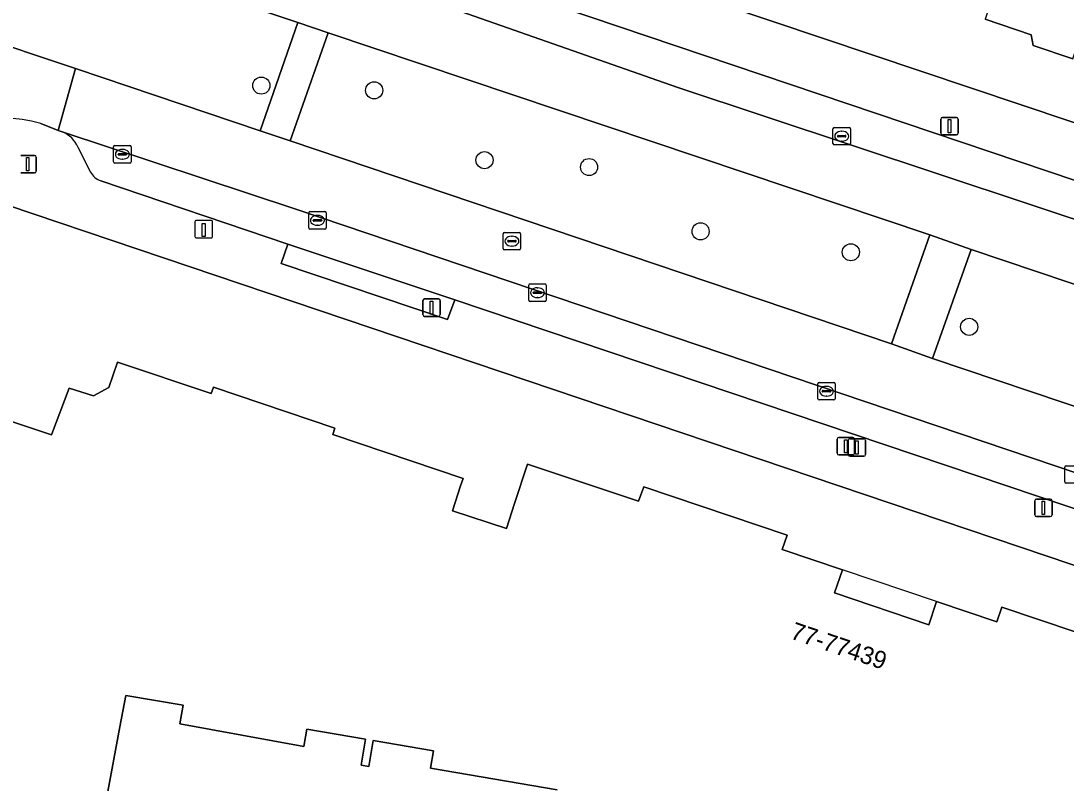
# Model space of a CAD drawing. Extents: x 158086 to 159499, y 382904 to 383981.
# Drawn here: x 158597.7 to 158657.5, y 383327.2 to 383370.7 of the extents above; entities that cross this region are included whole.
import ezdxf

# ---------------------------------------------------------------- set-up
doc = ezdxf.new("R2010")
doc.units = 0
for name, color, linetype in [('IMGEO_Berm_groen', 7, 'Continuous'), ('IMGEO_Boom', 7, 'Continuous'), ('IMGEO_Erf', 7, 'Continuous'), ('IMGEO_Kolk', 7, 'Continuous'), ('IMGEO_Laadpaal', 7, 'Continuous'), ('IMGEO_Lichtmast', 7, 'Continuous'), ('IMGEO_Pand', 7, 'Continuous'), ('IMGEO_Pand_nummerreeks', 7, 'Continuous'), ('IMGEO_Pand_overbouw', 7, 'Continuous'), ('IMGEO_Parkeervlak_open', 7, 'Continuous'), ('IMGEO_Rijbaan_lokaal_gesloten', 7, 'Continuous'), ('IMGEO_Rijbaan_lokaal_open', 7, 'Continuous'), ('IMGEO_Rioolput', 7, 'Continuous'), ('IMGEO_Verkeersbordpaal', 7, 'Continuous'), ('IMGEO_Voetpad_open', 7, 'Continuous')]:
    doc.layers.add(name, color=color, linetype=linetype)

msp = doc.modelspace()

# ---------------------------------------------------------------- linework, layer by layer
at = {"layer": 'IMGEO_Berm_groen'}
for points in [[(158613.546, 383370.64), (158599.137, 383375.485), (158596.774, 383376.209), (158594.899, 383369.991), (158600.838, 383368.016), (158611.395, 383364.454)], [(158615.282, 383370.057), (158613.122, 383363.871), (158647.48, 383352.279), (158649.662, 383358.496)], [(158652.025, 383357.663), (158649.826, 383351.432), (158681.602, 383340.734), (158683.764, 383346.986)]]:
    msp.add_lwpolyline(points, close=True, dxfattribs=at)
at = {"layer": 'IMGEO_Boom'}
for centre in [(158611.464, 383367.033), (158617.912, 383366.762), (158624.218, 383362.771), (158630.195, 383362.377), (158636.568, 383358.703), (158645.152, 383357.508), (158651.913, 383353.245)]:
    msp.add_circle(centre, 0.489, dxfattribs=at)
at = {"layer": 'IMGEO_Erf'}
for points in [[(158596.53, 383385.454), (158632.176, 383373.566), (158717.275, 383344.991)], [(158657.835, 383368.561), (158655.573, 383369.327), (158655.453, 383369.93), (158652.826, 383370.82)], [(158687.448, 383324.971), (158688.925, 383329.143), (158595.466, 383360.699)], [(158596.791, 383347.973), (158599.482, 383347.068), (158600.481, 383349.74), (158601.866, 383349.304), (158602.743, 383349.778), (158603.237, 383351.22), (158608.608, 383349.445), (158608.724, 383349.795), (158615.662, 383347.463), (158615.547, 383347.092), (158622.991, 383344.58), (158622.854, 383344.163), (158622.385, 383342.738), (158625.473, 383341.723), (158625.942, 383343.148), (158626.684, 383345.404), (158633.011, 383343.277), (158633.317, 383344.106), (158641.522, 383341.346), (158641.236, 383340.519), (158644.68, 383339.353), (158644.212, 383338.04), (158649.601, 383336.224), (158650.045, 383337.545), (158653.5, 383336.383), (158653.783, 383337.224), (158662.157, 383334.407)], [(158628.366, 383326.788), (158621.14, 383328.023), (158621.308, 383329.012), (158617.854, 383329.603), (158617.6, 383328.118), (158617.164, 383328.192), (158617.417, 383329.677), (158614.072, 383330.248), (158613.902, 383329.258), (158606.813, 383330.558), (158607.005, 383331.621), (158603.718, 383332.17), (158603.385, 383330.387), (158601.412, 383319.807)]]:
    msp.add_lwpolyline(points, dxfattribs=at)
at = {"layer": 'IMGEO_Kolk'}
for p, q in [((158644.207, 383364.641), (158645.059, 383364.641)), ((158644.132, 383363.715), (158644.132, 383364.567)), ((158644.391, 383364.135), (158644.391, 383364.147)), ((158644.829, 383364.098), (158644.431, 383364.098)), ((158644.434, 383364.184), (158644.832, 383364.184)), ((158644.62, 383364.421), (158644.645, 383364.421)), ((158644.875, 383364.147), (158644.875, 383364.135)), ((158645.133, 383364.567), (158645.133, 383363.715)), ((158603.023, 383362.683), (158603.023, 383363.535)), ((158603.098, 383363.609), (158603.95, 383363.609)), ((158603.511, 383363.389), (158603.536, 383363.389)), ((158604.024, 383363.535), (158604.024, 383362.683)), ((158645.059, 383363.641), (158644.207, 383363.641)), ((158644.643, 383363.861), (158644.618, 383363.861)), ((158603.282, 383363.103), (158603.282, 383363.115)), ((158603.72, 383363.066), (158603.322, 383363.066)), ((158603.325, 383363.152), (158603.723, 383363.152)), ((158603.534, 383362.829), (158603.509, 383362.829)), ((158603.766, 383363.115), (158603.766, 383363.103)), ((158603.95, 383362.609), (158603.098, 383362.609)), ((158614.246, 383359.834), (158615.098, 383359.834)), ((158614.171, 383358.908), (158614.171, 383359.76)), ((158614.43, 383359.328), (158614.43, 383359.34)), ((158614.868, 383359.291), (158614.47, 383359.291)), ((158614.473, 383359.377), (158614.871, 383359.377)), ((158614.659, 383359.614), (158614.684, 383359.614)), ((158614.914, 383359.34), (158614.914, 383359.328)), ((158615.172, 383359.76), (158615.172, 383358.908)), ((158615.098, 383358.834), (158614.246, 383358.834)), ((158614.682, 383359.054), (158614.657, 383359.054)), ((158626.746, 383354.77), (158626.746, 383355.622)), ((158626.821, 383355.696), (158627.673, 383355.696)), ((158627.747, 383355.622), (158627.747, 383354.77)), ((158627.005, 383355.19), (158627.005, 383355.202)), ((158627.443, 383355.153), (158627.045, 383355.153)), ((158627.048, 383355.239), (158627.446, 383355.239)), ((158627.234, 383355.476), (158627.259, 383355.476)), ((158627.489, 383355.202), (158627.489, 383355.19)), ((158627.673, 383354.696), (158626.821, 383354.696)), ((158627.257, 383354.916), (158627.232, 383354.916)), ((158643.262, 383349.14), (158643.262, 383349.992)), ((158643.337, 383350.066), (158644.189, 383350.066)), ((158643.75, 383349.846), (158643.775, 383349.846)), ((158644.263, 383349.992), (158644.263, 383349.14)), ((158644.189, 383349.066), (158643.337, 383349.066)), ((158643.521, 383349.56), (158643.521, 383349.572)), ((158643.959, 383349.523), (158643.561, 383349.523)), ((158643.564, 383349.609), (158643.962, 383349.609)), ((158643.773, 383349.286), (158643.748, 383349.286)), ((158644.005, 383349.572), (158644.005, 383349.56)), ((158657.379, 383344.381), (158657.379, 383345.233)), ((158657.454, 383345.307), (158658.306, 383345.307)), ((158658.306, 383344.307), (158657.454, 383344.307))]:
    msp.add_line(p, q, dxfattribs=at)
for points in [[(158644.207, 383364.641), (158645.059, 383364.641)], [(158644.132, 383363.715), (158644.132, 383364.567)], [(158645.133, 383364.567), (158645.133, 383363.715)], [(158603.023, 383362.683), (158603.023, 383363.535)], [(158603.098, 383363.609), (158603.95, 383363.609)], [(158604.024, 383363.535), (158604.024, 383362.683)], [(158645.059, 383363.641), (158644.207, 383363.641)], [(158603.95, 383362.609), (158603.098, 383362.609)], [(158614.246, 383359.834), (158615.098, 383359.834)], [(158614.171, 383358.908), (158614.171, 383359.76)], [(158615.172, 383359.76), (158615.172, 383358.908)], [(158615.098, 383358.834), (158614.246, 383358.834)], [(158626.746, 383354.77), (158626.746, 383355.622)], [(158626.821, 383355.696), (158627.673, 383355.696)], [(158627.747, 383355.622), (158627.747, 383354.77)], [(158627.673, 383354.696), (158626.821, 383354.696)], [(158643.262, 383349.14), (158643.262, 383349.992)], [(158643.337, 383350.066), (158644.189, 383350.066)], [(158644.263, 383349.992), (158644.263, 383349.14)], [(158644.189, 383349.066), (158643.337, 383349.066)], [(158657.379, 383344.381), (158657.379, 383345.233)], [(158657.454, 383345.307), (158658.306, 383345.307)], [(158658.306, 383344.307), (158657.454, 383344.307)]]:
    msp.add_lwpolyline(points, dxfattribs=at)
for centre, radius, start, end in [((158644.209, 383364.565), 0.0765, 91.55205, 178.44795), ((158644.209, 383364.565), 0.0765, 91.55205, 178.44795), ((158645.057, 383364.565), 0.0765, 1.55205, 88.44795), ((158645.057, 383364.565), 0.0765, 1.55205, 88.44795), ((158644.431, 383364.144), 0.0403, 85.87752, 175.75265), ((158644.428, 383364.134), 0.0366, 178.93798, 274.71019), ((158644.832, 383364.141), 0.043, 264.86636, 352.45326), ((158644.836, 383364.146), 0.0386, 1.73085, 96.63898), ((158603.1, 383363.533), 0.0765, 91.55205, 178.44795), ((158603.1, 383363.533), 0.0765, 91.55205, 178.44795), ((158603.948, 383363.533), 0.0765, 1.55205, 88.44795), ((158603.948, 383363.533), 0.0765, 1.55205, 88.44795), ((158644.209, 383363.717), 0.0765, 181.55205, 268.44795), ((158644.209, 383363.717), 0.0765, 181.55205, 268.44795), ((158645.057, 383363.717), 0.0765, 271.55205, 358.44795), ((158645.057, 383363.717), 0.0765, 271.55205, 358.44795), ((158603.322, 383363.112), 0.0403, 85.87752, 175.75265), ((158603.319, 383363.102), 0.0366, 178.93798, 274.71019), ((158603.723, 383363.109), 0.043, 264.86636, 352.45326), ((158603.727, 383363.114), 0.0386, 1.73085, 96.63898), ((158603.1, 383362.685), 0.0765, 181.55205, 268.44795), ((158603.1, 383362.685), 0.0765, 181.55205, 268.44795), ((158603.948, 383362.685), 0.0765, 271.55205, 358.44795), ((158603.948, 383362.685), 0.0765, 271.55205, 358.44795), ((158614.248, 383359.758), 0.0765, 91.55205, 178.44795), ((158614.248, 383359.758), 0.0765, 91.55205, 178.44795), ((158615.096, 383359.758), 0.0765, 1.55205, 88.44795), ((158615.096, 383359.758), 0.0765, 1.55205, 88.44795), ((158614.47, 383359.337), 0.0403, 85.87752, 175.75265), ((158614.467, 383359.327), 0.0366, 178.93798, 274.71019), ((158614.871, 383359.334), 0.043, 264.86636, 352.45326), ((158614.875, 383359.339), 0.0386, 1.73085, 96.63898), ((158614.248, 383358.91), 0.0765, 181.55205, 268.44795), ((158614.248, 383358.91), 0.0765, 181.55205, 268.44795), ((158615.096, 383358.91), 0.0765, 271.55205, 358.44795), ((158615.096, 383358.91), 0.0765, 271.55205, 358.44795), ((158626.823, 383355.62), 0.0765, 91.55205, 178.44795), ((158626.823, 383355.62), 0.0765, 91.55205, 178.44795), ((158627.671, 383355.62), 0.0765, 1.55205, 88.44795), ((158627.671, 383355.62), 0.0765, 1.55205, 88.44795), ((158627.045, 383355.199), 0.0403, 85.87752, 175.75265), ((158627.042, 383355.189), 0.0366, 178.93798, 274.71019), ((158627.446, 383355.196), 0.043, 264.86636, 352.45326), ((158627.45, 383355.201), 0.0386, 1.73085, 96.63898), ((158626.823, 383354.772), 0.0765, 181.55205, 268.44795), ((158626.823, 383354.772), 0.0765, 181.55205, 268.44795), ((158627.671, 383354.772), 0.0765, 271.55205, 358.44795), ((158627.671, 383354.772), 0.0765, 271.55205, 358.44795), ((158643.339, 383349.99), 0.0765, 91.55205, 178.44795), ((158643.339, 383349.99), 0.0765, 91.55205, 178.44795), ((158644.187, 383349.99), 0.0765, 1.55205, 88.44795), ((158644.187, 383349.99), 0.0765, 1.55205, 88.44795), ((158643.339, 383349.142), 0.0765, 181.55205, 268.44795), ((158643.339, 383349.142), 0.0765, 181.55205, 268.44795), ((158643.561, 383349.569), 0.0403, 85.87752, 175.75265), ((158643.558, 383349.559), 0.0366, 178.93798, 274.71019), ((158643.962, 383349.566), 0.043, 264.86636, 352.45326), ((158643.966, 383349.571), 0.0386, 1.73085, 96.63898), ((158644.187, 383349.142), 0.0765, 271.55205, 358.44795), ((158644.187, 383349.142), 0.0765, 271.55205, 358.44795), ((158657.456, 383345.231), 0.0765, 91.55205, 178.44795), ((158657.456, 383345.231), 0.0765, 91.55205, 178.44795), ((158657.456, 383344.383), 0.0765, 181.55205, 268.44795), ((158657.456, 383344.383), 0.0765, 181.55205, 268.44795)]:
    msp.add_arc(centre, radius, start, end, dxfattribs=at)
for centre, major_axis, ratio, start_param, end_param in [((158644.619, 383364.141), (-0.387, 0.002), 0.722429, 4.712389, 7.853982), ((158644.644, 383364.141), (-0.39, 0.002), 0.717154, 1.570796, 4.712389), ((158603.51, 383363.109), (-0.387, 0.002), 0.722429, 4.712389, 7.853982), ((158603.535, 383363.109), (-0.39, 0.002), 0.717154, 1.570796, 4.712389), ((158614.658, 383359.334), (-0.387, 0.002), 0.722429, 4.712389, 7.853982), ((158614.683, 383359.334), (-0.39, 0.002), 0.717154, 1.570796, 4.712389), ((158627.233, 383355.196), (-0.387, 0.002), 0.722429, 4.712389, 7.853982), ((158627.258, 383355.196), (-0.39, 0.002), 0.717154, 1.570796, 4.712389), ((158643.749, 383349.566), (-0.387, 0.002), 0.722429, 4.712389, 7.853982), ((158643.774, 383349.566), (-0.39, 0.002), 0.717154, 1.570796, 4.712389)]:
    msp.add_ellipse(centre, major_axis=major_axis, ratio=ratio, start_param=start_param, end_param=end_param, dxfattribs=at)
at = {"layer": 'IMGEO_Laadpaal'}
for p, q in [((158607.674, 383359.247), (158607.674, 383358.406)), ((158607.674, 383359.247), (158607.674, 383358.406)), ((158608.59, 383359.331), (158607.749, 383359.331)), ((158608.59, 383359.331), (158607.749, 383359.331)), ((158608.674, 383358.415), (158608.674, 383359.256)), ((158608.674, 383358.415), (158608.674, 383359.256)), ((158607.758, 383358.331), (158608.599, 383358.331)), ((158607.758, 383358.331), (158608.599, 383358.331))]:
    msp.add_line(p, q, dxfattribs=at)
msp.add_lwpolyline([(158608.089, 383359.144), (158608.249, 383359.144), (158608.249, 383358.411), (158608.089, 383358.411), (158608.089, 383359.144)], dxfattribs=at)
for centre, start, end in [((158607.752, 383359.253), 92.4484, 184.28452), ((158607.752, 383359.253), 92.4484, 184.28452), ((158608.596, 383359.253), 2.4484, 94.28452), ((158608.596, 383359.253), 2.4484, 94.28452), ((158607.752, 383358.409), 182.4484, 274.28452), ((158607.752, 383358.409), 182.4484, 274.28452), ((158608.596, 383358.409), 272.4484, 4.28452), ((158608.596, 383358.409), 272.4484, 4.28452)]:
    msp.add_arc(centre, 0.0779, start, end, dxfattribs=at)
at = {"layer": 'IMGEO_Lichtmast'}
for p, q in [((158650.392, 383365.213), (158651.182, 383365.213)), ((158651.182, 383365.213), (158650.392, 383365.213)), ((158650.292, 383364.313), (158650.292, 383365.113)), ((158650.292, 383365.113), (158650.292, 383364.313)), ((158651.282, 383365.113), (158651.282, 383364.313)), ((158651.282, 383364.313), (158651.282, 383365.113)), ((158651.182, 383364.213), (158650.392, 383364.213)), ((158650.392, 383364.213), (158651.182, 383364.213)), ((158597.717, 383363.046), (158598.507, 383363.046)), ((158598.507, 383363.046), (158597.717, 383363.046)), ((158598.607, 383362.946), (158598.607, 383362.146)), ((158598.607, 383362.146), (158598.607, 383362.946)), ((158598.507, 383362.046), (158597.717, 383362.046)), ((158597.717, 383362.046), (158598.507, 383362.046)), ((158620.696, 383353.944), (158620.696, 383354.744)), ((158620.696, 383354.744), (158620.696, 383353.944)), ((158620.796, 383354.844), (158621.586, 383354.844)), ((158621.586, 383354.844), (158620.796, 383354.844)), ((158621.686, 383354.744), (158621.686, 383353.944)), ((158621.686, 383353.944), (158621.686, 383354.744)), ((158621.586, 383353.844), (158620.796, 383353.844)), ((158620.796, 383353.844), (158621.586, 383353.844)), ((158644.37, 383346.023), (158644.37, 383346.823)), ((158644.37, 383346.823), (158644.37, 383346.023)), ((158644.47, 383346.923), (158645.26, 383346.923)), ((158645.26, 383346.923), (158644.47, 383346.923)), ((158645.36, 383346.823), (158645.36, 383346.023)), ((158645.36, 383346.023), (158645.36, 383346.823)), ((158645.26, 383345.923), (158644.47, 383345.923)), ((158644.47, 383345.923), (158645.26, 383345.923))]:
    msp.add_line(p, q, dxfattribs=at)
for points in [[(158650.712, 383365.088), (158650.862, 383365.088), (158650.862, 383364.338), (158650.712, 383364.338), (158650.712, 383365.088)], [(158598.037, 383362.921), (158598.187, 383362.921), (158598.187, 383362.171), (158598.037, 383362.171), (158598.037, 383362.921)], [(158621.116, 383354.719), (158621.266, 383354.719), (158621.266, 383353.969), (158621.116, 383353.969), (158621.116, 383354.719)], [(158644.79, 383346.798), (158644.94, 383346.798), (158644.94, 383346.048), (158644.79, 383346.048), (158644.79, 383346.798)]]:
    msp.add_lwpolyline(points, dxfattribs=at)
for centre, start, end in [((158650.392, 383365.113), 90, 180), ((158650.392, 383365.113), 90, 180), ((158651.182, 383365.113), 0, 90), ((158651.182, 383365.113), 360, 90), ((158650.392, 383364.313), 180, 270), ((158650.392, 383364.313), 180, 270), ((158651.182, 383364.313), 270, 0), ((158651.182, 383364.313), 270, 0), ((158598.507, 383362.946), 0, 90), ((158598.507, 383362.946), 360, 90), ((158598.507, 383362.146), 270, 0), ((158598.507, 383362.146), 270, 0), ((158620.796, 383354.744), 90, 180), ((158620.796, 383354.744), 90, 180), ((158621.586, 383354.744), 0, 90), ((158621.586, 383354.744), 360, 90), ((158620.796, 383353.944), 180, 270), ((158620.796, 383353.944), 180, 270), ((158621.586, 383353.944), 270, 0), ((158621.586, 383353.944), 270, 0), ((158644.47, 383346.823), 90, 180), ((158644.47, 383346.823), 90, 180), ((158645.26, 383346.823), 0, 90), ((158645.26, 383346.823), 360, 90), ((158644.47, 383346.023), 180, 270), ((158644.47, 383346.023), 180, 270), ((158645.26, 383346.023), 270, 0), ((158645.26, 383346.023), 270, 0)]:
    msp.add_arc(centre, 0.1, start, end, dxfattribs=at)
at = {"layer": 'IMGEO_Pand'}
msp.add_lwpolyline([(158652.826, 383370.82), (158655.453, 383369.93), (158655.573, 383369.327), (158657.835, 383368.561), (158660.725, 383377.14), (158658.08, 383378.031), (158659.16, 383381.236), (158659.97, 383380.963), (158661.333, 383385.008), (158657.989, 383386.136), (158657.249, 383383.94)], close=True, dxfattribs=at)
for points in [[(158662.157, 383334.407), (158653.783, 383337.224), (158653.5, 383336.383), (158650.045, 383337.545), (158649.601, 383336.224), (158644.212, 383338.04), (158644.68, 383339.353), (158641.236, 383340.519), (158641.522, 383341.346), (158633.317, 383344.106), (158633.011, 383343.277), (158626.684, 383345.404), (158625.942, 383343.148), (158625.473, 383341.723), (158622.385, 383342.738), (158622.854, 383344.163), (158622.991, 383344.58), (158615.547, 383347.092), (158615.662, 383347.463), (158608.724, 383349.795), (158608.608, 383349.445), (158603.237, 383351.22), (158602.743, 383349.778), (158601.866, 383349.304), (158600.481, 383349.74), (158599.482, 383347.068), (158596.791, 383347.973)], [(158601.412, 383319.807), (158603.385, 383330.387), (158603.718, 383332.17), (158607.005, 383331.621), (158606.813, 383330.558), (158613.902, 383329.258), (158614.072, 383330.248), (158617.417, 383329.677), (158617.164, 383328.192), (158617.6, 383328.118), (158617.854, 383329.603), (158621.308, 383329.012), (158621.14, 383328.023), (158628.366, 383326.788)]]:
    msp.add_lwpolyline(points, dxfattribs=at)
at = {"layer": 'IMGEO_Pand_overbouw'}
msp.add_lwpolyline([(158650.045, 383337.545), (158644.68, 383339.353), (158644.212, 383338.04), (158649.601, 383336.224)], close=True, dxfattribs=at)
at = {"layer": 'IMGEO_Parkeervlak_open'}
for points in [[(158715.214, 383342.318), (158700.325, 383347.341), (158692.429, 383349.997), (158604.03, 383379.824), (158603.313, 383379.759), (158601.853, 383379.052)], [(158600.461, 383378.93), (158617.257, 383373.254), (158635.273, 383366.93), (158690.269, 383348.66), (158717.644, 383339.402)], [(158696.289, 383332.051), (158673.068, 383339.82), (158613.441, 383359.962), (158600.088, 383364.397)], [(158600.994, 383363.504), (158601.698, 383362.089)], [(158602.301, 383361.592), (158612.986, 383357.963)], [(158612.986, 383357.963), (158622.514, 383354.79)], [(158622.514, 383354.79), (158692.566, 383331.184)]]:
    msp.add_lwpolyline(points, dxfattribs=at)
for centre, radius, start, end in [((158599.44, 383362.834), 1.692, 23.33343, 67.49462), ((158602.69, 383362.678), 1.154, 210.70713, 250.30134)]:
    msp.add_arc(centre, radius, start, end, dxfattribs=at)
at = {"layer": 'IMGEO_Rijbaan_lokaal_gesloten'}
for points in [[(158690.269, 383348.66), (158635.273, 383366.93), (158617.257, 383373.254), (158600.461, 383378.93), (158600.308, 383378.982), (158599.137, 383375.485), (158613.546, 383370.64), (158615.282, 383370.057), (158649.662, 383358.496), (158652.025, 383357.663), (158683.764, 383346.986), (158685.485, 383346.406), (158716.689, 383335.909), (158717.809, 383339.314), (158717.644, 383339.402)], [(158600.088, 383364.397), (158613.441, 383359.962), (158673.068, 383339.82), (158696.289, 383332.051), (158715.58, 383325.508), (158716.678, 383328.925), (158683.31, 383340.159), (158681.602, 383340.734), (158649.826, 383351.432), (158647.48, 383352.279), (158613.122, 383363.871), (158611.395, 383364.454), (158600.838, 383368.016), (158599.855, 383364.474)]]:
    msp.add_lwpolyline(points, close=True, dxfattribs=at)
at = {"layer": 'IMGEO_Rijbaan_lokaal_open'}
msp.add_lwpolyline([(158598.856, 383364.864), (158599.855, 383364.474), (158600.838, 383368.016), (158594.899, 383369.991)], dxfattribs=at)
msp.add_arc((158597.002, 383358.991), 6.159, 72.47748, 151.49461, dxfattribs=at)
at = {"layer": 'IMGEO_Rioolput'}
for p, q in [((158625.358, 383358.642), (158626.21, 383358.642)), ((158625.283, 383357.716), (158625.283, 383358.568)), ((158625.542, 383358.136), (158625.542, 383358.148)), ((158625.98, 383358.099), (158625.582, 383358.099)), ((158625.585, 383358.185), (158625.983, 383358.185)), ((158625.771, 383358.422), (158625.796, 383358.422)), ((158626.026, 383358.148), (158626.026, 383358.136)), ((158626.284, 383358.568), (158626.284, 383357.716)), ((158626.21, 383357.642), (158625.358, 383357.642)), ((158625.794, 383357.862), (158625.769, 383357.862))]:
    msp.add_line(p, q, dxfattribs=at)
for points in [[(158625.358, 383358.642), (158626.21, 383358.642)], [(158625.283, 383357.716), (158625.283, 383358.568)], [(158626.284, 383358.568), (158626.284, 383357.716)], [(158626.21, 383357.642), (158625.358, 383357.642)]]:
    msp.add_lwpolyline(points, dxfattribs=at)
for centre, radius, start, end in [((158625.36, 383358.566), 0.0765, 91.55205, 178.44795), ((158625.36, 383358.566), 0.0765, 91.55205, 178.44795), ((158626.208, 383358.566), 0.0765, 1.55205, 88.44795), ((158626.208, 383358.566), 0.0765, 1.55205, 88.44795), ((158625.582, 383358.145), 0.0403, 85.87752, 175.75265), ((158625.579, 383358.135), 0.0366, 178.93798, 274.71019), ((158625.983, 383358.142), 0.043, 264.86636, 352.45326), ((158625.987, 383358.147), 0.0386, 1.73085, 96.63898), ((158625.36, 383357.718), 0.0765, 181.55205, 268.44795), ((158625.36, 383357.718), 0.0765, 181.55205, 268.44795), ((158626.208, 383357.718), 0.0765, 271.55205, 358.44795), ((158626.208, 383357.718), 0.0765, 271.55205, 358.44795)]:
    msp.add_arc(centre, radius, start, end, dxfattribs=at)
for centre, major_axis, ratio, start_param, end_param in [((158625.77, 383358.142), (-0.387, 0.002), 0.722429, 4.712389, 7.853982), ((158625.795, 383358.142), (-0.39, 0.002), 0.717154, 1.570796, 4.712389)]:
    msp.add_ellipse(centre, major_axis=major_axis, ratio=ratio, start_param=start_param, end_param=end_param, dxfattribs=at)
at = {"layer": 'IMGEO_Verkeersbordpaal'}
for p, q in [((158645.008, 383345.949), (158645.008, 383346.749)), ((158645.008, 383346.749), (158645.008, 383345.949)), ((158645.108, 383346.849), (158645.898, 383346.849)), ((158645.898, 383346.849), (158645.108, 383346.849)), ((158645.998, 383346.749), (158645.998, 383345.949)), ((158645.998, 383345.949), (158645.998, 383346.749)), ((158645.898, 383345.849), (158645.108, 383345.849)), ((158645.108, 383345.849), (158645.898, 383345.849)), ((158655.659, 383342.503), (158655.659, 383343.303)), ((158655.659, 383343.303), (158655.659, 383342.503)), ((158655.759, 383343.403), (158656.549, 383343.403)), ((158656.549, 383343.403), (158655.759, 383343.403)), ((158656.649, 383343.303), (158656.649, 383342.503)), ((158656.649, 383342.503), (158656.649, 383343.303)), ((158656.549, 383342.403), (158655.759, 383342.403)), ((158655.759, 383342.403), (158656.549, 383342.403))]:
    msp.add_line(p, q, dxfattribs=at)
for points in [[(158645.428, 383346.724), (158645.578, 383346.724), (158645.578, 383345.974), (158645.428, 383345.974), (158645.428, 383346.724)], [(158656.079, 383343.278), (158656.229, 383343.278), (158656.229, 383342.528), (158656.079, 383342.528), (158656.079, 383343.278)]]:
    msp.add_lwpolyline(points, dxfattribs=at)
for centre, start, end in [((158645.108, 383346.749), 90, 180), ((158645.108, 383346.749), 90, 180), ((158645.898, 383346.749), 0, 90), ((158645.898, 383346.749), 360, 90), ((158645.108, 383345.949), 180, 270), ((158645.108, 383345.949), 180, 270), ((158645.898, 383345.949), 270, 0), ((158645.898, 383345.949), 270, 0), ((158655.759, 383343.303), 90, 180), ((158655.759, 383343.303), 90, 180), ((158656.549, 383343.303), 0, 90), ((158656.549, 383343.303), 360, 90), ((158655.759, 383342.503), 180, 270), ((158655.759, 383342.503), 180, 270), ((158656.549, 383342.503), 270, 0), ((158656.549, 383342.503), 270, 0)]:
    msp.add_arc(centre, 0.1, start, end, dxfattribs=at)
at = {"layer": 'IMGEO_Voetpad_open'}
for points in [[(158601.853, 383379.052), (158603.313, 383379.759), (158604.03, 383379.824), (158692.429, 383349.997), (158700.325, 383347.341), (158715.214, 383342.318)], [(158728.113, 383341.477), (158717.275, 383344.991), (158632.176, 383373.566)], [(158600.088, 383364.397), (158599.855, 383364.474), (158598.856, 383364.864)], [(158601.698, 383362.089), (158600.994, 383363.504)], [(158692.566, 383331.184), (158622.514, 383354.79), (158622.111, 383353.666), (158612.605, 383356.869), (158612.986, 383357.963), (158602.301, 383361.592)], [(158591.055, 383360.592), (158593.935, 383359.866), (158595.466, 383360.699), (158688.925, 383329.143), (158693.953, 383327.581), (158695.652, 383327.022), (158713.471, 383321.139), (158716.674, 383320.112), (158716.138, 383318.648), (158715.763, 383317.299), (158716.38, 383317.125), (158720.628, 383315.931)]]:
    msp.add_lwpolyline(points, dxfattribs=at)
for points in [[(158615.282, 383370.057), (158613.546, 383370.64), (158611.395, 383364.454), (158613.122, 383363.871)], [(158649.662, 383358.496), (158647.48, 383352.279), (158649.826, 383351.432), (158652.025, 383357.663)], [(158612.986, 383357.963), (158612.605, 383356.869), (158622.111, 383353.666), (158622.514, 383354.79)]]:
    msp.add_lwpolyline(points, close=True, dxfattribs=at)
for centre, radius, start, end in [((158597.002, 383358.991), 6.159, 72.47748, 151.49461), ((158599.44, 383362.834), 1.692, 23.33343, 67.49462), ((158602.69, 383362.678), 1.154, 210.70713, 250.30134)]:
    msp.add_arc(centre, radius, start, end, dxfattribs=at)

# ---------------------------------------------------------------- texts
at = {"layer": 'IMGEO_Pand_nummerreeks'}
msp.add_text('77-77439', height=1, rotation=341.37887, dxfattribs=at).set_placement((158641.637, 383335.446))

doc.saveas('drawing.dxf')
